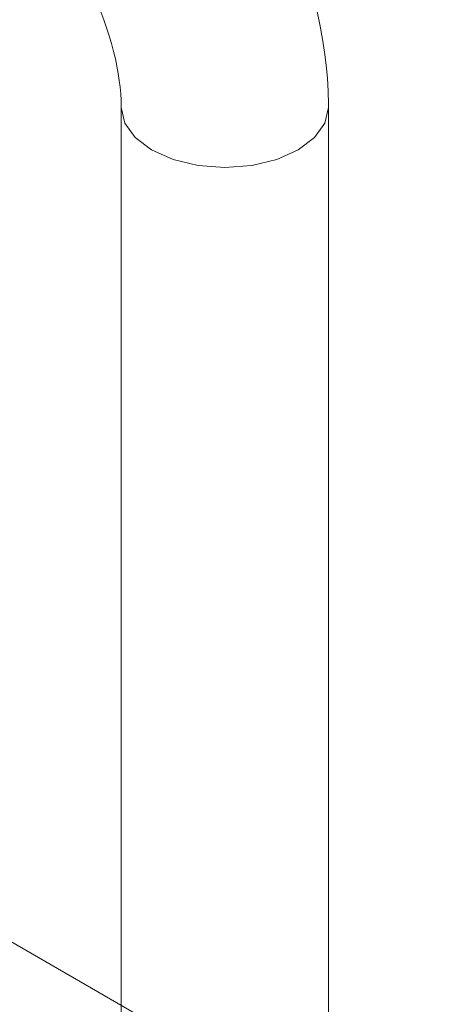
# Model space of a CAD drawing. Header units: metres. Extents: x -54598 to 1827199, y -329446 to -256744.
# Tile 441 of 474: x 228808 to 229380, y -287697 to -286400. Entities that reach past the tile are written whole.
import ezdxf

# ---------------------------------------------------------------- set-up
doc = ezdxf.new("R2010")
doc.units = ezdxf.units.M
doc.layers.add('G-ANNO-SYMB', color=7, linetype='Continuous', lineweight=9)
doc.layers.add('P-PIPE', color=7, linetype='Continuous', lineweight=20)

# ---------------------------------------------------------------- blocks, each defined once
blk = doc.blocks.new('ADSK_СтальСварка_Отвод_ГОСТ17375-2001 - Исполнение 2-703165-AKS22')
at = {"layer": 'P-PIPE', "color": 1}
for points in [[(19359.4, 14536.6, 0), (19372.3, 14536.9, 0), (19392.3, 14530.8, 0)], [(19392.3, 14530.8, 0), (19406.9, 14522, 0), (19421.2, 14512.7, 0), (19435.3, 14503, 0), (19449.2, 14492.7, 0), (19462.8, 14482, 0), (19476.1, 14470.9, 0), (19489.2, 14459.3, 0), (19502, 14447.3, 0), (19514.6, 14434.9, 0), (19526.9, 14422.2, 0), (19538.9, 14409, 0), (19550.6, 14395.6, 0), (19562, 14381.8, 0), (19573.1, 14367.6, 0), (19584, 14353.2, 0), (19594.5, 14338.5, 0), (19604.6, 14323.5, 0), (19614.5, 14308.3, 0), (19623.9, 14292.8, 0), (19633.1, 14277.1, 0), (19641.8, 14261.2, 0), (19650.2, 14245.1, 0), (19658.2, 14228.9, 0), (19665.8, 14212.5, 0), (19673, 14195.9, 0), (19679.8, 14179.3, 0), (19686.1, 14162.5, 0), (19692.1, 14145.6, 0), (19697.6, 14128.7, 0), (19702.6, 14111.7, 0), (19707.2, 14094.6, 0), (19711.3, 14077.5, 0), (19714.9, 14060.4, 0), (19718, 14043.3, 0), (19720.6, 14026.1, 0), (19722.7, 14009, 0), (19724.3, 13991.9, 0), (19725.3, 13974.9, 0), (19725.7, 13957.9, 0), (19725.7, 13953.3, 0)], [(19393.1, 14146.8, 0), (19395.5, 14142.6, 0), (19401.2, 14132.2, 0), (19406.7, 14121.8, 0), (19411.9, 14111.2, 0), (19416.8, 14100.6, 0), (19421.4, 14090, 0), (19425.7, 14079.4, 0), (19429.7, 14068.8, 0), (19433.4, 14058.3, 0), (19436.8, 14047.9, 0), (19439.8, 14037.6, 0), (19442.5, 14027.4, 0), (19444.9, 14017.5, 0), (19447, 14007.7, 0), (19448.7, 13998.2, 0), (19450.1, 13988.9, 0), (19451.2, 13980, 0), (19452, 13971.4, 0), (19452.5, 13963.2, 0), (19452.7, 13955.3, 0), (19452.7, 13953.3, 0)], [(19685.7, 13897.5, 0), (19657.5, 13885, 0), (19624.6, 13877.1, 0), (19589.2, 13874.5, 0), (19553.9, 13877.1, 0), (19521, 13885, 0), (19492.7, 13897.5, 0), (19471, 13913.9, 0), (19457.4, 13932.9, 0), (19452.7, 13953.3, 0)], [(19725.7, 13953.3, 0), (19721.1, 13932.9, 0), (19707.4, 13913.9, 0), (19685.7, 13897.5, 0)]]:
    blk.add_polyline3d(points, dxfattribs=at)
blk = doc.blocks.new('fsdfasdf')
at = {"layer": 'G-ANNO-SYMB'}
blk.add_line((462895, 98042.3), (454544.3, 102863.5), dxfattribs=at)
at = {"layer": 'P-PIPE', "color": 1}
for p, q in [((460651.6, 100520.5), (460651.6, 99207.9)), ((460924.6, 99207.9), (460924.6, 100520.5))]:
    blk.add_line(p, q, dxfattribs=at)
for points in [[(460651.6, 100520.5, 0), (460656.3, 100500.1, 0), (460669.9, 100481.1, 0), (460691.6, 100464.8, 0)], [(460884.7, 100464.8, 0), (460906.3, 100481.1, 0), (460920, 100500.1, 0), (460924.6, 100520.5, 0)], [(460691.6, 100464.8, 0), (460719.9, 100452.3, 0), (460752.8, 100444.4, 0), (460788.1, 100441.7, 0), (460823.5, 100444.4, 0), (460856.4, 100452.3, 0), (460884.7, 100464.8, 0)]]:
    blk.add_polyline3d(points, dxfattribs=at)
blk.add_blockref('ADSK_СтальСварка_Отвод_ГОСТ17375-2001 - Исполнение 2-703165-AKS22', (441198.9, 86567.3), dxfattribs=at)

msp = doc.modelspace()

# ---------------------------------------------------------------- block references
at = {"color": 5, "lineweight": 30}
msp.add_blockref('fsdfasdf', (-231710.1, -387036.1), dxfattribs=at)

doc.saveas('drawing.dxf')
